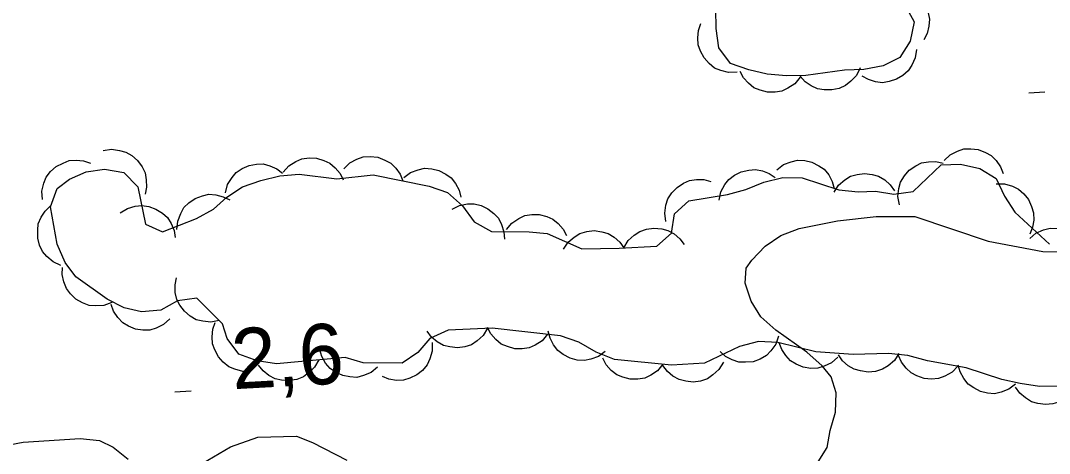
# Model space of a CAD drawing. Extents: x 336540 to 340074, y 5572036 to 5573747.
# Drawn here: x 338367.1 to 338418.2, y 5572902.7 to 5572924.2 of the extents above; entities that cross this region are included whole.
import ezdxf

# ---------------------------------------------------------------- set-up
doc = ezdxf.new("R2010")
doc.units = 0
for name, color, linetype in [('Niveau 2', 7, 'Continuous'), ('Niveau 3', 7, 'Continuous'), ('Niveau 44', 7, 'Continuous')]:
    doc.layers.add(name, color=color, linetype=linetype)

msp = doc.modelspace()

# ---------------------------------------------------------------- linework, layer by layer
at = {"layer": 'Niveau 2'}
for points in [[(338406.5, 5572902.05), (338407.11, 5572903.02), (338407.26, 5572903.87), (338407.53, 5572904.78), (338407.57, 5572905.74), (338407.32, 5572906.53), (338406.86, 5572907.08), (338406.11, 5572907.75), (338404.57, 5572908.84), (338403.82, 5572909.51), (338403.35, 5572910.29), (338403.05, 5572911.18), (338403.1, 5572911.92), (338403.37, 5572912.32), (338404.04, 5572913.02), (338404.82, 5572913.54), (338405.72, 5572913.9), (338407.63, 5572914.28), (338409.55, 5572914.49), (338411.47, 5572914.48), (338415.11, 5572913.26), (338417.83, 5572912.75), (338420.21, 5572912.74)], [(338364.49, 5572902.77), (338367.2, 5572903.28), (338370.02, 5572903.46), (338370.98, 5572903.37), (338371.67, 5572903.04), (338372.41, 5572902.44)], [(338373.27, 5572902), (338374.18, 5572901.85), (338375.08, 5572901.82), (338375.81, 5572902.06), (338377.49, 5572903.05), (338378.84, 5572903.54)], [(338378.84, 5572903.54), (338380.76, 5572903.58), (338381.56, 5572903.26), (338383.27, 5572902.39)]]:
    msp.add_lwpolyline(points, dxfattribs=at)
at = {"layer": 'Niveau 3'}
for p, q in [((338417.12, 5572920.62), (338417.92, 5572920.67)), ((338374.72, 5572905.79), (338375.53, 5572905.83))]:
    msp.add_line(p, q, dxfattribs=at)
at = {"layer": 'Niveau 44'}
for points in [[(338410.48, 5572925.89), (338410.89, 5572925.85), (338411.27, 5572925.69), (338411.56, 5572925.53), (338411.8, 5572925.27), (338412, 5572924.97), (338412.13, 5572924.6), (338412.2, 5572924.29), (338412.17, 5572923.94), (338412.08, 5572923.58), (338411.92, 5572923.26)], [(338410.97, 5572924.99), (338411.43, 5572924.15), (338411.23, 5572923.19), (338410.73, 5572922.38), (338409.89, 5572921.97), (338408.94, 5572921.78), (338407.98, 5572921.76), (338406.06, 5572921.49), (338405.1, 5572921.47), (338404.14, 5572921.56), (338403.23, 5572921.77), (338402.32, 5572922.09), (338401.74, 5572922.87), (338401.61, 5572923.82), (338401.59, 5572924.78)], [(338402.64, 5572921.66), (338402.22, 5572921.64), (338401.83, 5572921.74), (338401.52, 5572921.86), (338401.25, 5572922.08), (338401, 5572922.36), (338400.83, 5572922.7), (338400.71, 5572923.01), (338400.69, 5572923.36), (338400.73, 5572923.73), (338400.85, 5572924.07)], [(338411.55, 5572922.78), (338411.49, 5572922.37), (338411.32, 5572922), (338411.14, 5572921.72), (338410.88, 5572921.49), (338410.56, 5572921.3), (338410.19, 5572921.19), (338409.87, 5572921.13), (338409.52, 5572921.18), (338409.17, 5572921.29), (338408.85, 5572921.46)], [(338408.75, 5572921.87), (338408.57, 5572921.49), (338408.29, 5572921.2), (338408.03, 5572920.99), (338407.71, 5572920.85), (338407.35, 5572920.77), (338406.97, 5572920.78), (338406.64, 5572920.82), (338406.32, 5572920.97), (338406.02, 5572921.18), (338405.78, 5572921.45)], [(338405.77, 5572921.41), (338405.51, 5572921.08), (338405.17, 5572920.86), (338404.87, 5572920.71), (338404.53, 5572920.66), (338404.16, 5572920.66), (338403.79, 5572920.76), (338403.48, 5572920.87), (338403.21, 5572921.1), (338402.96, 5572921.37), (338402.79, 5572921.69)], [(338371.17, 5572917.76), (338371.58, 5572917.83), (338371.98, 5572917.77), (338372.3, 5572917.69), (338372.6, 5572917.51), (338372.88, 5572917.26), (338373.1, 5572916.95), (338373.25, 5572916.66), (338373.31, 5572916.31), (338373.32, 5572915.94), (338373.25, 5572915.59)], [(338412.92, 5572917.26), (338413.22, 5572917.55), (338413.58, 5572917.73), (338413.9, 5572917.84), (338414.25, 5572917.85), (338414.61, 5572917.81), (338414.97, 5572917.66), (338415.26, 5572917.51), (338415.5, 5572917.26), (338415.72, 5572916.95), (338415.85, 5572916.62)], [(338368.15, 5572915.33), (338368.12, 5572915.74), (338368.22, 5572916.14), (338368.34, 5572916.44), (338368.56, 5572916.72), (338368.84, 5572916.97), (338369.18, 5572917.14), (338369.48, 5572917.26), (338369.83, 5572917.29), (338370.2, 5572917.25), (338370.54, 5572917.13)], [(338380.11, 5572916.69), (338380.39, 5572917), (338380.74, 5572917.22), (338381.04, 5572917.35), (338381.39, 5572917.4), (338381.76, 5572917.38), (338382.12, 5572917.27), (338382.42, 5572917.14), (338382.69, 5572916.91), (338382.93, 5572916.63), (338383.09, 5572916.31)], [(338383.11, 5572916.86), (338383.41, 5572917.15), (338383.77, 5572917.34), (338384.08, 5572917.45), (338384.43, 5572917.47), (338384.8, 5572917.43), (338385.16, 5572917.29), (338385.45, 5572917.14), (338385.7, 5572916.89), (338385.91, 5572916.59), (338386.05, 5572916.26)], [(338404.62, 5572916.81), (338404.95, 5572917.07), (338405.33, 5572917.21), (338405.65, 5572917.29), (338406, 5572917.27), (338406.36, 5572917.19), (338406.7, 5572917.01), (338406.97, 5572916.83), (338407.19, 5572916.55), (338407.37, 5572916.23), (338407.47, 5572915.88)], [(338410.7, 5572915.07), (338410.63, 5572915.48), (338410.68, 5572915.88), (338410.76, 5572916.2), (338410.95, 5572916.5), (338411.19, 5572916.78), (338411.51, 5572917), (338411.8, 5572917.15), (338412.14, 5572917.21), (338412.51, 5572917.22), (338412.87, 5572917.14)], [(338418.61, 5572906.06), (338417.65, 5572906.04), (338416.69, 5572906.19), (338415.78, 5572906.39), (338414.02, 5572906.98), (338412.09, 5572907.33), (338411.12, 5572907.59), (338410.16, 5572907.68), (338408.41, 5572907.64), (338406.55, 5572907.77), (338404.67, 5572908.24), (338403.71, 5572908.28), (338402.76, 5572908.03), (338401.02, 5572907.2), (338399.39, 5572907.11), (338396.56, 5572907.39), (338395.65, 5572907.76), (338394.79, 5572908.25), (338393.88, 5572908.57), (338390.48, 5572908.95), (338388.29, 5572908.84), (338387.39, 5572908.43), (338386.79, 5572907.74), (338386.01, 5572907.21), (338384.08, 5572907.22), (338383.18, 5572907.49), (338379.78, 5572907.18), (338378.82, 5572907.33), (338377.91, 5572907.65), (338377.33, 5572908.43), (338377.09, 5572909.16), (338375.82, 5572910.43), (338374.86, 5572910.3), (338374.03, 5572909.83), (338373.07, 5572909.75), (338372.21, 5572909.96), (338371.36, 5572910.39), (338369.81, 5572911.49), (338369.29, 5572912.21), (338368.88, 5572913.11), (338368.56, 5572914.97), (338368.88, 5572915.88), (338369.49, 5572916.34), (338370.33, 5572916.7), (338371.24, 5572916.83), (338372.2, 5572916.68), (338372.89, 5572915.96), (338373.27, 5572914.11), (338374.12, 5572913.73), (338375.8, 5572914.39)], [(338375.8, 5572914.39), (338376.64, 5572914.86), (338377.31, 5572915.44), (338378.09, 5572915.96), (338378.99, 5572916.27), (338379.94, 5572916.51), (338380.9, 5572916.59), (338382.77, 5572916.35), (338384.58, 5572916.56), (338387.36, 5572915.99), (338388.27, 5572915.68), (338389.01, 5572915.01), (338389.59, 5572914.23), (338390.45, 5572913.74), (338392.32, 5572913.73), (338393.22, 5572913.64), (338394.93, 5572912.88), (338396.79, 5572912.92), (338398.66, 5572913.02), (338399.38, 5572913.66), (338399.53, 5572914.62), (338400.25, 5572915.26), (338402.17, 5572915.58), (338403.07, 5572915.83), (338403.97, 5572916.19), (338404.92, 5572916.43), (338405.88, 5572916.4), (338407.7, 5572915.81), (338408.66, 5572915.72), (338409.51, 5572915.74), (338410.43, 5572915.59), (338411.39, 5572915.73), (338412.78, 5572917.06), (338413.74, 5572917.08), (338414.7, 5572916.87), (338415.5, 5572916.38), (338415.92, 5572915.49), (338416.44, 5572914.71), (338418.16, 5572913.11)], [(338377.24, 5572915.67), (338377.35, 5572916.07), (338377.57, 5572916.42), (338377.78, 5572916.67), (338378.07, 5572916.87), (338378.41, 5572917.02), (338378.78, 5572917.08), (338379.11, 5572917.1), (338379.45, 5572917.01), (338379.79, 5572916.86), (338380.08, 5572916.64)], [(338386.09, 5572916.42), (338386.43, 5572916.67), (338386.81, 5572916.81), (338387.13, 5572916.89), (338387.48, 5572916.86), (338387.84, 5572916.77), (338388.18, 5572916.59), (338388.45, 5572916.41), (338388.66, 5572916.13), (338388.84, 5572915.8), (338388.93, 5572915.45)], [(338401.75, 5572915.3), (338401.84, 5572915.71), (338402.04, 5572916.07), (338402.24, 5572916.33), (338402.52, 5572916.54), (338402.85, 5572916.71), (338403.23, 5572916.79), (338403.55, 5572916.82), (338403.9, 5572916.75), (338404.24, 5572916.62), (338404.54, 5572916.42)], [(338399.1, 5572914.24), (338399.05, 5572914.65), (338399.11, 5572915.05), (338399.21, 5572915.37), (338399.4, 5572915.66), (338399.66, 5572915.93), (338399.98, 5572916.14), (338400.28, 5572916.28), (338400.62, 5572916.33), (338400.99, 5572916.32), (338401.34, 5572916.23)], [(338407.46, 5572915.69), (338407.68, 5572916.04), (338407.99, 5572916.31), (338408.27, 5572916.49), (338408.61, 5572916.58), (338408.97, 5572916.62), (338409.35, 5572916.57), (338409.67, 5572916.49), (338409.97, 5572916.3), (338410.25, 5572916.06), (338410.46, 5572915.76)], [(338415.51, 5572916.11), (338415.92, 5572916.11), (338416.31, 5572915.99), (338416.61, 5572915.85), (338416.88, 5572915.61), (338417.11, 5572915.33), (338417.26, 5572914.98), (338417.36, 5572914.67), (338417.37, 5572914.31), (338417.31, 5572913.95), (338417.17, 5572913.61)], [(338374.83, 5572913.85), (338374.87, 5572914.26), (338375.02, 5572914.64), (338375.18, 5572914.93), (338375.43, 5572915.17), (338375.74, 5572915.38), (338376.1, 5572915.51), (338376.41, 5572915.59), (338376.77, 5572915.56), (338377.13, 5572915.47), (338377.45, 5572915.31)], [(338369.06, 5572912.06), (338368.68, 5572912.23), (338368.37, 5572912.5), (338368.16, 5572912.75), (338368.01, 5572913.07), (338367.92, 5572913.42), (338367.92, 5572913.81), (338367.95, 5572914.13), (338368.09, 5572914.45), (338368.29, 5572914.76), (338368.55, 5572915.01)], [(338372.01, 5572914.67), (338372.37, 5572914.89), (338372.76, 5572915), (338373.09, 5572915.04), (338373.44, 5572914.98), (338373.79, 5572914.86), (338374.11, 5572914.65), (338374.36, 5572914.44), (338374.55, 5572914.14), (338374.69, 5572913.8), (338374.75, 5572913.45)], [(338388.49, 5572914.86), (338388.86, 5572915.04), (338389.26, 5572915.11), (338389.59, 5572915.12), (338389.93, 5572915.03), (338390.27, 5572914.87), (338390.57, 5572914.63), (338390.79, 5572914.4), (338390.95, 5572914.09), (338391.07, 5572913.73), (338391.09, 5572913.37)], [(338391.2, 5572913.84), (338391.46, 5572914.16), (338391.8, 5572914.39), (338392.1, 5572914.53), (338392.45, 5572914.59), (338392.82, 5572914.58), (338393.19, 5572914.48), (338393.49, 5572914.36), (338393.76, 5572914.14), (338394.01, 5572913.86), (338394.18, 5572913.54)], [(338394.03, 5572912.86), (338394.25, 5572913.21), (338394.56, 5572913.47), (338394.84, 5572913.65), (338395.18, 5572913.75), (338395.55, 5572913.79), (338395.92, 5572913.73), (338396.24, 5572913.65), (338396.54, 5572913.46), (338396.82, 5572913.22), (338397.02, 5572912.93)], [(338397.02, 5572912.93), (338397.24, 5572913.29), (338397.54, 5572913.56), (338397.81, 5572913.75), (338398.15, 5572913.86), (338398.51, 5572913.91), (338398.9, 5572913.87), (338399.21, 5572913.79), (338399.52, 5572913.62), (338399.8, 5572913.38), (338400.02, 5572913.09)], [(338417.17, 5572913.39), (338417.48, 5572913.66), (338417.86, 5572913.82), (338418.18, 5572913.91), (338418.53, 5572913.9), (338418.89, 5572913.84), (338419.24, 5572913.67), (338419.52, 5572913.5), (338419.75, 5572913.24), (338419.94, 5572912.92), (338420.06, 5572912.58)], [(338371.6, 5572910.22), (338371.21, 5572910.07), (338370.8, 5572910.05), (338370.47, 5572910.07), (338370.14, 5572910.2), (338369.82, 5572910.38), (338369.55, 5572910.65), (338369.35, 5572910.91), (338369.22, 5572911.24), (338369.14, 5572911.6), (338369.15, 5572911.96)], [(338376.93, 5572909.32), (338376.52, 5572909.24), (338376.11, 5572909.29), (338375.79, 5572909.36), (338375.49, 5572909.54), (338375.21, 5572909.78), (338374.98, 5572910.09), (338374.82, 5572910.37), (338374.75, 5572910.72), (338374.74, 5572911.09), (338374.81, 5572911.44)], [(338374.48, 5572909.41), (338374.17, 5572909.12), (338373.8, 5572908.95), (338373.49, 5572908.85), (338373.14, 5572908.84), (338372.77, 5572908.9), (338372.42, 5572909.05), (338372.14, 5572909.21), (338371.9, 5572909.47), (338371.69, 5572909.78), (338371.57, 5572910.12)], [(338378.52, 5572906.82), (338378.11, 5572906.8), (338377.71, 5572906.91), (338377.41, 5572907.03), (338377.13, 5572907.25), (338376.89, 5572907.52), (338376.71, 5572907.87), (338376.6, 5572908.17), (338376.58, 5572908.52), (338376.62, 5572908.89), (338376.73, 5572909.23)], [(338390.25, 5572908.94), (338390.04, 5572908.58), (338389.73, 5572908.31), (338389.46, 5572908.12), (338389.12, 5572908.02), (338388.76, 5572907.97), (338388.38, 5572908.01), (338388.06, 5572908.08), (338387.76, 5572908.26), (338387.47, 5572908.5), (338387.26, 5572908.79)], [(338393.23, 5572908.64), (338392.96, 5572908.32), (338392.62, 5572908.1), (338392.32, 5572907.97), (338391.97, 5572907.91), (338391.6, 5572907.92), (338391.24, 5572908.03), (338390.93, 5572908.15), (338390.66, 5572908.38), (338390.42, 5572908.66), (338390.25, 5572908.98)], [(338396.1, 5572907.79), (338395.76, 5572907.54), (338395.38, 5572907.4), (338395.06, 5572907.34), (338394.7, 5572907.36), (338394.35, 5572907.46), (338394.01, 5572907.64), (338393.74, 5572907.83), (338393.53, 5572908.11), (338393.36, 5572908.44), (338393.27, 5572908.79)], [(338404.7, 5572908.54), (338404.56, 5572908.15), (338404.32, 5572907.82), (338404.1, 5572907.58), (338403.79, 5572907.41), (338403.44, 5572907.28), (338403.06, 5572907.25), (338402.73, 5572907.25), (338402.4, 5572907.37), (338402.07, 5572907.54), (338401.8, 5572907.78)], [(338387.51, 5572908.23), (338387.51, 5572907.81), (338387.39, 5572907.42), (338387.25, 5572907.12), (338387.02, 5572906.85), (338386.74, 5572906.62), (338386.39, 5572906.46), (338386.08, 5572906.36), (338385.73, 5572906.35), (338385.36, 5572906.41), (338385.03, 5572906.54)], [(338407.64, 5572907.5), (338407.33, 5572907.22), (338406.96, 5572907.05), (338406.65, 5572906.95), (338406.3, 5572906.94), (338405.93, 5572907), (338405.58, 5572907.15), (338405.3, 5572907.32), (338405.06, 5572907.58), (338404.86, 5572907.89), (338404.73, 5572908.22)], [(338384.79, 5572907.01), (338384.47, 5572906.74), (338384.09, 5572906.59), (338383.77, 5572906.5), (338383.42, 5572906.52), (338383.06, 5572906.59), (338382.71, 5572906.76), (338382.44, 5572906.94), (338382.21, 5572907.21), (338382.02, 5572907.53), (338381.92, 5572907.87)], [(338410.67, 5572907.69), (338410.45, 5572907.34), (338410.14, 5572907.08), (338409.86, 5572906.9), (338409.52, 5572906.8), (338409.15, 5572906.76), (338408.77, 5572906.82), (338408.46, 5572906.9), (338408.16, 5572907.08), (338407.88, 5572907.33), (338407.67, 5572907.62)], [(338413.61, 5572907.05), (338413.32, 5572906.76), (338412.96, 5572906.56), (338412.65, 5572906.44), (338412.3, 5572906.41), (338411.93, 5572906.45), (338411.57, 5572906.58), (338411.28, 5572906.72), (338411.03, 5572906.96), (338410.8, 5572907.26), (338410.66, 5572907.59)], [(338381.87, 5572907.37), (338381.66, 5572907), (338381.37, 5572906.72), (338381.11, 5572906.52), (338380.78, 5572906.4), (338380.41, 5572906.34), (338380.03, 5572906.37), (338379.71, 5572906.43), (338379.4, 5572906.59), (338379.11, 5572906.82), (338378.88, 5572907.1)], [(338398.96, 5572907.15), (338398.69, 5572906.83), (338398.36, 5572906.61), (338398.06, 5572906.46), (338397.71, 5572906.41), (338397.34, 5572906.41), (338396.97, 5572906.51), (338396.67, 5572906.63), (338396.39, 5572906.85), (338396.15, 5572907.13), (338395.98, 5572907.45)], [(338401.96, 5572907.25), (338401.74, 5572906.89), (338401.44, 5572906.62), (338401.17, 5572906.43), (338400.83, 5572906.32), (338400.47, 5572906.27), (338400.09, 5572906.32), (338399.77, 5572906.39), (338399.46, 5572906.56), (338399.18, 5572906.8), (338398.96, 5572907.09)], [(338416.47, 5572906.16), (338416.14, 5572905.91), (338415.76, 5572905.76), (338415.43, 5572905.69), (338415.08, 5572905.71), (338414.72, 5572905.8), (338414.39, 5572905.98), (338414.12, 5572906.16), (338413.9, 5572906.44), (338413.72, 5572906.77), (338413.62, 5572907.11)], [(338419.47, 5572906.08), (338419.25, 5572905.73), (338418.94, 5572905.46), (338418.66, 5572905.29), (338418.32, 5572905.19), (338417.95, 5572905.15), (338417.57, 5572905.21), (338417.26, 5572905.29), (338416.96, 5572905.48), (338416.68, 5572905.72), (338416.47, 5572906.02)]]:
    msp.add_lwpolyline(points, dxfattribs=at)

# ---------------------------------------------------------------- texts
at = {"layer": 'Niveau 3'}
msp.add_text('2,6    ', height=3, rotation=3.1182, dxfattribs=at).set_placement((338377.61, 5572905.91))

doc.saveas('drawing.dxf')
